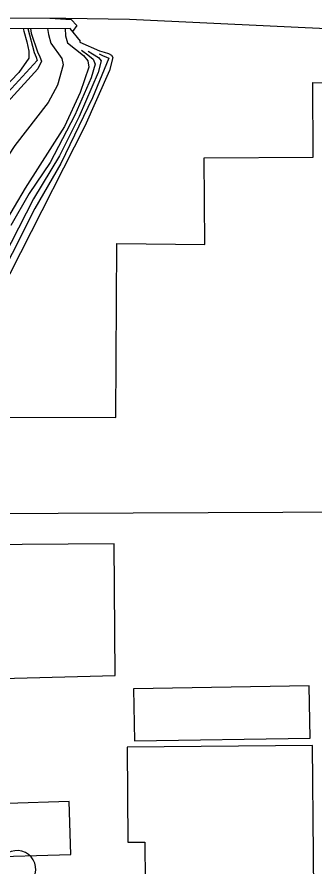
# Model space of a CAD drawing. Extents: x 79600 to 91800, y 75600 to 84400.
# Drawn here: x 86179 to 86339.6, y 83492 to 83950.1 of the extents above; entities that cross this region are included whole.
import ezdxf

# ---------------------------------------------------------------- set-up
doc = ezdxf.new("R2010")
doc.units = 0
for name, color, linetype in [('084-090$0$BLDG', 7, 'Continuous'), ('084-090$0$BRIDGE', 7, 'Continuous'), ('084-090$0$INDEX', 7, 'Continuous'), ('084-090$0$INTER', 7, 'Continuous'), ('084-090$0$ROAD', 7, 'Continuous'), ('084-090$0$TREES', 7, 'Continuous')]:
    doc.layers.add(name, color=color, linetype=linetype)

msp = doc.modelspace()

# ---------------------------------------------------------------- linework, layer by layer
at = {"layer": '084-090$0$BLDG'}
for points in [[(86360.4, 83914.42), (86362.69, 83682.87), (86120.31, 83681.86), (86152.99, 83734.21), (86232.34, 83733.91), (86232.8, 83827.94), (86280.21, 83827.33), (86279.9, 83874.1), (86338.56, 83874.38), (86338.47, 83914.82)], [(86231.32, 83665.82), (86156.76, 83665.24), (86157.16, 83592.83), (86232.02, 83594.81)], [(86242.34, 83559.48), (86336.96, 83561.03), (86336.5, 83589.2), (86241.88, 83587.65)], [(86238.81, 83504.8), (86247.98, 83504.88), (86248.16, 83483.62), (86298.15, 83484.03), (86298.53, 83438.72), (86339.3, 83439.06), (86338.32, 83556.95), (86238.39, 83556.12)], [(86173.82, 83525.64), (86173.12, 83547.7), (86148.36, 83546.92), (86149.06, 83524.72), (86157.54, 83524.99), (86158.43, 83496.67), (86208.09, 83498.24), (86207.2, 83526.69)]]:
    msp.add_lwpolyline(points, close=True, dxfattribs=at)
at = {"layer": '084-090$0$BRIDGE'}
msp.add_lwpolyline([(86213.2, 83937.05), (86207.73, 83943.95), (85115.45, 83942.72), (85107.21, 83932.76)], dxfattribs=at)
at = {"layer": '084-090$0$INDEX'}
for points in [[(86092.71, 83943.58), (86093.97, 83948.62), (86096, 83949.43), (86104.31, 83949.9), (86196.68, 83949.51), (86208.24, 83948.65), (86211.29, 83945.52), (86208.86, 83942.26)], [(86186.25, 83943.92), (86186.73, 83941.3), (86190.08, 83931.27), (86191.3, 83928.64), (86192.24, 83926.24), (86190.33, 83922.2), (86175.68, 83906.06), (86165.1, 83894.55), (86154.8, 83879.2), (86126.16, 83829.29), (86023.08, 83619.04), (85992.37, 83550.33), (85983.65, 83531.19), (85981.67, 83525.04), (85979.42, 83503.33), (85998.17, 83479.04)], [(86195.45, 83943.93), (86195.94, 83940.58), (86197.34, 83935.95), (86203.18, 83927.65), (86203.86, 83924.23), (86200.78, 83913.23), (86195.91, 83903.92), (86177.79, 83880.76), (86163.66, 83859.35), (86146.63, 83828.96), (86046.67, 83624.12), (86027.36, 83580.35), (86008.93, 83531.08), (86006.56, 83525.26), (86004.96, 83520.01), (86004.5, 83515.27), (86005.24, 83510.79), (86007.11, 83506.27), (86013.8, 83496.71), (86022.71, 83487.89)], [(86204.91, 83943.94), (86205.15, 83939.86), (86206.24, 83936.15), (86214.86, 83929.31), (86217.23, 83926.51), (86217.77, 83923.04), (86213, 83909.37), (86204.58, 83890.95), (86183.41, 83857.81), (86171.66, 83837.6)]]:
    msp.add_lwpolyline(points, dxfattribs=at)
at = {"layer": '084-090$0$INTER'}
for points in [[(86182.41, 83943.92), (86182.76, 83942.38), (86184.29, 83936.75), (86185.36, 83931.69), (86185.35, 83927.93), (86180.04, 83920.17), (86167.27, 83906.95), (86157.26, 83896.45), (86130.65, 83851.72), (86117.97, 83829.42), (86049.98, 83688.72), (86016.57, 83623.3), (85974.95, 83536.57), (85971.17, 83529.01), (85964.75, 83509.7), (85960.97, 83494.48), (85960.29, 83489.66)], [(86184.8, 83943.92), (86188.25, 83931.02), (86189.28, 83928.36), (86189.91, 83926.64), (86172.17, 83907.2), (86161.27, 83895.59), (86151.61, 83880.92), (86126.69, 83837.61), (86019.83, 83621.17), (85983.73, 83543.32), (85979.3, 83533.88), (85976.93, 83528.05), (85973.13, 83509.97), (85971.37, 83502.17), (85971.32, 83498.99), (85972.23, 83496.79), (85977.4, 83494.6), (85981.3, 83492.26), (85996.39, 83473.33)], [(86212.67, 83937.72), (86212.82, 83936.55), (86223.43, 83931.81), (86226.04, 83931.03), (86228.27, 83930.32), (86229.88, 83929.55), (86230.66, 83928.17), (86228.94, 83921.28), (86215.58, 83891.24), (86146.14, 83754.4), (86124.37, 83706.93), (86099.19, 83657.23), (86094.82, 83649.05), (86090.33, 83639), (86087.83, 83631.1), (86087.04, 83622.72), (86087.55, 83620.67)], [(86223.27, 83930.27), (86225.18, 83929.29), (86227.29, 83928.4), (86228.44, 83927.95), (86219.75, 83906.52), (86202.62, 83870.96), (86188.72, 83846.79), (86139.95, 83750.38)], [(86217.39, 83931.59), (86219.63, 83930.21), (86222.91, 83928.23), (86224.43, 83926.4), (86222.83, 83920.13), (86212.51, 83896.41), (86202.02, 83875.26), (86187.86, 83851.91), (86147.62, 83773.54)], [(86213.74, 83932.21), (86217.25, 83929.76), (86220.07, 83927.37), (86221.1, 83924.72), (86218.94, 83917.25), (86210.2, 83897.07), (86196.9, 83871.56), (86185.64, 83854.86), (86175.75, 83837.6)]]:
    msp.add_lwpolyline(points, dxfattribs=at)
at = {"layer": '084-090$0$ROAD'}
msp.add_lwpolyline([(85752.53, 83950.1), (86045.72, 83949.6), (86205.36, 83949.48), (86239.64, 83948.89), (86357.18, 83943.26), (86361.98, 83941.61), (86364.48, 83938.7), (86366.37, 83935.32), (86367.99, 83927.78), (86372, 83693.15), (86373.1, 83550.97), (86375.67, 83400.31), (86399.75, 83400.86), (86392.54, 83771.16), (86392.46, 83935.58), (86393.5, 83938.84), (86400.23, 83945.22)], dxfattribs=at)
at = {"layer": '084-090$0$TREES'}
msp.add_arc((86179.15, 83490.32), 10, 333.8344, 153.8344, dxfattribs=at)

doc.saveas('drawing.dxf')
